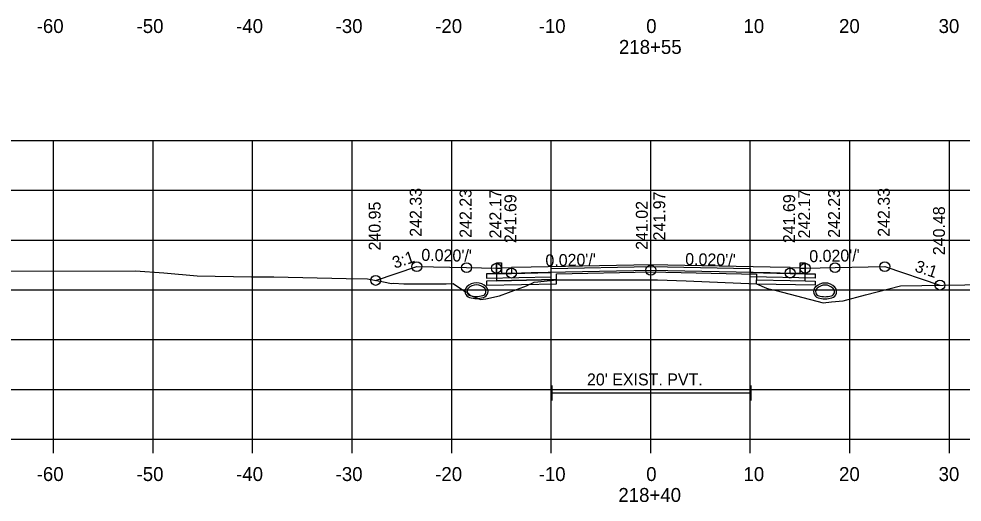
# Model space of a CAD drawing. Extents: x 1369627 to 1374022, y 380035 to 398173.
# Drawn here: x 1371475.4 to 1371570.1, y 384154.9 to 384203.4 of the extents above; entities that cross this region are included whole.
import ezdxf

# ---------------------------------------------------------------- set-up
doc = ezdxf.new("R2010")
doc.units = 0
for name, color, linetype in [('Default', 7, 'Continuous'), ('R_Alt Surface', 7, 'Continuous'), ('R_Axis', 7, 'Continuous'), ('R_Axis Annot', 7, 'Continuous'), ('R_Drive', 7, 'Continuous'), ('R_Exist Surface', 7, 'Continuous'), ('R_Fin Surface', 7, 'Continuous'), ('R_Grid', 7, 'Continuous'), ('R_No Plot', 7, 'Continuous'), ('R_Xsect Elev', 7, 'Continuous'), ('R_Xsect Slope', 7, 'Continuous')]:
    doc.layers.add(name, color=color, linetype=linetype)

msp = doc.modelspace()

# ---------------------------------------------------------------- linework, layer by layer
at = {"layer": 'Default'}
for p, q in [((1371528.933, 384165.078), (1371528.933, 384166.578)), ((1371548.933, 384165.078), (1371548.933, 384166.578)), ((1371528.933, 384165.828), (1371548.933, 384165.828))]:
    msp.add_line(p, q, dxfattribs=at)
for points in [[(1371523.336, 384178.905), (1371523.836, 384178.905), (1371523.846, 384178.405), (1371524.846, 384178.425), (1371524.846, 384177.838), (1371523.346, 384177.808)], [(1371553.846, 384178.405), (1371553.856, 384178.905), (1371554.356, 384178.905), (1371554.346, 384177.808), (1371552.846, 384177.838), (1371552.846, 384178.425)]]:
    msp.add_lwpolyline(points, close=True, dxfattribs=at)
at = {"layer": 'R_Alt Surface'}
for points in [[(1371523.336, 384178.905), (1371523.346, 384177.808), (1371524.846, 384177.838), (1371528.846, 384177.918), (1371528.846, 384178.335), (1371538.846, 384178.535), (1371548.846, 384178.335), (1371548.846, 384177.918), (1371552.846, 384177.838), (1371554.346, 384177.808), (1371554.356, 384178.905)], [(1371523.336, 384178.352), (1371523.346, 384177.089), (1371524.846, 384177.119), (1371529.369, 384177.209), (1371529.369, 384177.792), (1371538.846, 384177.982), (1371549.474, 384177.769), (1371549.474, 384177.186), (1371552.846, 384177.119), (1371554.346, 384177.089), (1371554.356, 384178.352)]]:
    msp.add_lwpolyline(points, dxfattribs=at)
for points in [[(1371538.846, 384178.705), (1371526.846, 384178.465), (1371524.846, 384178.425), (1371524.846, 384177.838), (1371528.846, 384177.918), (1371528.846, 384178.335), (1371538.846, 384178.535), (1371548.846, 384178.335), (1371548.846, 384177.918), (1371552.846, 384177.838), (1371552.846, 384178.425), (1371550.846, 384178.465)], [(1371528.846, 384177.918), (1371524.846, 384177.838), (1371523.346, 384177.808), (1371522.346, 384177.788), (1371522.346, 384177.371), (1371528.846, 384177.501)], [(1371548.846, 384177.918), (1371552.846, 384177.838), (1371554.346, 384177.808), (1371555.346, 384177.788), (1371555.346, 384177.371), (1371548.846, 384177.501)], [(1371529.369, 384177.209), (1371524.846, 384177.119), (1371523.346, 384177.089), (1371522.346, 384177.069), (1371522.346, 384176.652), (1371529.369, 384176.792)], [(1371549.474, 384177.186), (1371552.846, 384177.119), (1371554.346, 384177.089), (1371555.346, 384177.069), (1371555.346, 384176.652), (1371549.474, 384176.769)]]:
    msp.add_lwpolyline(points, close=True, dxfattribs=at)
at = {"layer": 'R_Axis'}
for p, q in [((1371388.846, 384161.181), (1371688.846, 384161.181)), ((1371478.846, 384159.781), (1371478.846, 384161.181)), ((1371488.846, 384159.781), (1371488.846, 384161.181)), ((1371498.846, 384159.781), (1371498.846, 384161.181)), ((1371508.846, 384159.781), (1371508.846, 384161.181)), ((1371518.846, 384159.781), (1371518.846, 384161.181)), ((1371528.846, 384159.781), (1371528.846, 384161.181)), ((1371538.846, 384159.781), (1371538.846, 384161.181)), ((1371548.846, 384159.781), (1371548.846, 384161.181)), ((1371558.846, 384159.781), (1371558.846, 384161.181)), ((1371568.846, 384159.781), (1371568.846, 384161.181))]:
    msp.add_line(p, q, dxfattribs=at)
at = {"layer": 'R_Drive'}
for centre, radius, start, end in [((1371521.336, 384175.54), 1.354, 43.64848, 136.35152), ((1371521.336, 384175.54), 1.146, 43.64848, 136.35152), ((1371556.356, 384175.516), 1.354, 43.64848, 136.35152), ((1371556.356, 384175.516), 1.146, 43.64848, 136.35152), ((1371520.823, 384176.029), 0.646, 136.35152, 253.95293), ((1371520.823, 384176.029), 0.438, 136.35152, 253.95293), ((1371521.848, 384176.029), 0.438, 286.04707, 43.64848), ((1371521.848, 384176.029), 0.646, 286.04707, 43.64848), ((1371555.843, 384176.005), 0.646, 136.35152, 253.95293), ((1371555.843, 384176.005), 0.438, 136.35152, 253.95293), ((1371556.868, 384176.005), 0.438, 286.04707, 43.64848), ((1371556.868, 384176.005), 0.646, 286.04707, 43.64848), ((1371521.336, 384177.811), 2.5, 253.95293, 286.04707), ((1371521.336, 384177.811), 2.292, 253.95293, 286.04707), ((1371556.356, 384177.787), 2.5, 253.95293, 286.04707), ((1371556.356, 384177.787), 2.292, 253.95293, 286.04707)]:
    msp.add_arc(centre, radius, start, end, dxfattribs=at)
at = {"layer": 'R_Exist Surface'}
msp.add_lwpolyline([(1371460.601, 384178.06), (1371487.068, 384178.09), (1371489.916, 384177.876), (1371493.284, 384177.601), (1371498.735, 384177.48), (1371498.915, 384177.48), (1371500.984, 384177.493), (1371508.258, 384177.319), (1371510.4, 384177.282), (1371512.005, 384176.991), (1371512.815, 384176.823), (1371513.016, 384176.852), (1371514.039, 384176.775), (1371514.509, 384176.779), (1371516.855, 384176.795), (1371518.282, 384176.803), (1371519.004, 384176.815), (1371520.143, 384176.065), (1371520.39, 384175.942), (1371520.736, 384175.614), (1371520.902, 384175.551), (1371521.756, 384175.227), (1371522.29, 384175.286), (1371523.638, 384175.592), (1371526.371, 384176.603), (1371527.143, 384176.967), (1371527.484, 384176.988), (1371529.369, 384177.174), (1371536.903, 384177.201), (1371539.508, 384177.203), (1371542.393, 384177.077), (1371549.474, 384176.777), (1371550.483, 384176.363), (1371550.56, 384176.331), (1371551.443, 384176.104), (1371556.168, 384174.891), (1371556.986, 384174.971), (1371558.177, 384175.086), (1371560.411, 384175.67), (1371563.94, 384176.603), (1371574.668, 384176.768)], dxfattribs=at)
at = {"layer": 'R_Fin Surface'}
msp.add_lwpolyline([(1371511.207, 384177.136), (1371515.336, 384178.512), (1371520.336, 384178.412), (1371523.336, 384178.352), (1371523.836, 384178.352), (1371523.846, 384177.852), (1371524.846, 384177.872), (1371526.846, 384177.912), (1371538.846, 384178.152), (1371550.846, 384177.912), (1371552.846, 384177.872), (1371553.846, 384177.852), (1371553.856, 384178.352), (1371554.356, 384178.352), (1371557.356, 384178.412), (1371562.356, 384178.512), (1371567.9, 384176.664)], dxfattribs=at)
at = {"layer": 'R_Grid'}
for p, q in [((1371388.846, 384191.181), (1371688.846, 384191.181)), ((1371478.846, 384161.181), (1371478.846, 384191.181)), ((1371488.846, 384161.181), (1371488.846, 384191.181)), ((1371498.846, 384161.181), (1371498.846, 384191.181)), ((1371508.846, 384161.181), (1371508.846, 384191.181)), ((1371518.846, 384161.181), (1371518.846, 384191.181)), ((1371528.846, 384161.181), (1371528.846, 384191.181)), ((1371538.846, 384161.181), (1371538.846, 384191.181)), ((1371548.846, 384161.181), (1371548.846, 384191.181)), ((1371558.846, 384161.181), (1371558.846, 384191.181)), ((1371568.846, 384161.181), (1371568.846, 384191.181)), ((1371388.846, 384186.181), (1371688.846, 384186.181)), ((1371388.846, 384181.181), (1371688.846, 384181.181)), ((1371388.846, 384176.181), (1371688.846, 384176.181)), ((1371388.846, 384171.181), (1371688.846, 384171.181)), ((1371388.846, 384166.181), (1371688.846, 384166.181)), ((1371388.846, 384161.181), (1371688.846, 384161.181))]:
    msp.add_line(p, q, dxfattribs=at)
at = {"layer": 'R_No Plot'}
for centre in [(1371515.336, 384178.512), (1371520.336, 384178.412), (1371523.336, 384178.352), (1371538.846, 384178.152), (1371554.356, 384178.352), (1371557.356, 384178.412), (1371562.356, 384178.512), (1371511.207, 384177.136), (1371524.846, 384177.872), (1371552.846, 384177.872), (1371567.9, 384176.664)]:
    msp.add_circle(centre, 0.5, dxfattribs=at)
at = {"layer": 'R_Xsect Elev'}
msp.add_line((1371538.846, 384177.203), (1371538.846, 384187.203), dxfattribs=at)

# ---------------------------------------------------------------- texts
at = {"layer": 'R_Axis Annot'}
for s, height, p in [('-60', 1.4, (1371477.154, 384201.981)), ('-50', 1.4, (1371487.187, 384201.981)), ('-40', 1.4, (1371497.187, 384201.981)), ('-30', 1.4, (1371507.187, 384201.981)), ('-20', 1.4, (1371517.187, 384201.981)), ('-10', 1.4, (1371527.584, 384201.981)), ('0', 1.4, (1371538.388, 384201.981)), ('10', 1.4, (1371548.157, 384201.981)), ('20', 1.4, (1371557.76, 384201.981)), ('30', 1.4, (1371567.76, 384201.981)), ('218+55', 1.4, (1371535.649, 384199.881)), ("20' EXIST. PVT.", 1.2, (1371532.436, 384166.585)), ('-60', 1.4, (1371477.154, 384156.981)), ('-50', 1.4, (1371487.187, 384156.981)), ('-40', 1.4, (1371497.187, 384156.981)), ('-30', 1.4, (1371507.187, 384156.981)), ('-20', 1.4, (1371517.187, 384156.981)), ('-10', 1.4, (1371527.584, 384156.981)), ('0', 1.4, (1371538.388, 384156.981)), ('10', 1.4, (1371548.157, 384156.981)), ('20', 1.4, (1371557.76, 384156.981)), ('30', 1.4, (1371567.76, 384156.981)), ('218+40', 1.4, (1371535.588, 384154.881))]:
    msp.add_text(s, height=height, dxfattribs=at).set_placement(p)
at = {"layer": 'R_Xsect Elev'}
for s, p in [('242.33', (1371515.836, 384181.512)), ('242.23', (1371520.836, 384181.412)), ('242.17', (1371523.836, 384181.352)), ('242.17', (1371554.856, 384181.352)), ('242.23', (1371557.856, 384181.412)), ('242.33', (1371562.856, 384181.512)), ('241.69', (1371525.346, 384180.872)), ('241.97', (1371540.297, 384181.152)), ('241.69', (1371553.346, 384180.872)), ('240.95', (1371511.707, 384180.136)), ('241.02', (1371538.546, 384180.203)), ('240.48', (1371568.4, 384179.664))]:
    msp.add_text(s, height=1.2, rotation=90, dxfattribs=at).set_placement(p)
at = {"layer": 'R_Xsect Slope'}
for s, rotation, p in [('3:1', 18.43323, (1371513.113, 384178.298)), ("0.020'/'", 358.85424, (1371515.786, 384179.103)), ("0.020'/'", 1.14576, (1371528.272, 384178.54)), ("0.020'/'", 358.85424, (1371542.296, 384178.683)), ("0.020'/'", 1.14576, (1371554.782, 384178.96)), ('3:1', 341.56677, (1371565.286, 384178.062))]:
    msp.add_text(s, height=1.2, rotation=rotation, dxfattribs=at).set_placement(p)

doc.saveas('drawing.dxf')
